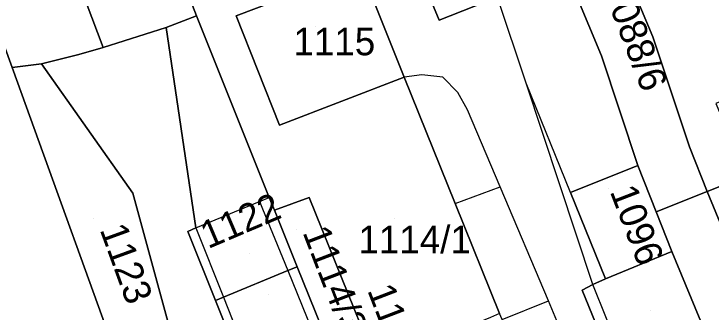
# Model space of a CAD drawing. Extents: x -263943 to -261149, y -1236934 to -1230686.
# Drawn here: x -262849 to -262798.3, y -1235395.4 to -1235373.7 of the extents above; entities that cross this region are included whole.
import ezdxf

# ---------------------------------------------------------------- set-up
doc = ezdxf.new("R2010")
doc.units = 0
for name, color, linetype in [('body_kn', 7, 'Continuous'), ('kladpar_druhypozemkov', 7, 'Continuous'), ('kladpar_hranice', 7, 'Continuous'), ('kladpar_parcelnecisla', 7, 'Continuous'), ('kladpar_plochy', 7, 'Continuous'), ('zappar_hrandruhpozemk', 7, 'Continuous')]:
    doc.layers.add(name, color=color, linetype=linetype)

msp = doc.modelspace()

# ---------------------------------------------------------------- linework, layer by layer
at = {"layer": 'body_kn'}
for p, q in [((-262835.68, -1235373.88), (-262835.68, -1235373.88)), ((-262832.8, -1235373.88), (-262832.8, -1235373.88)), ((-262832.8, -1235373.88), (-262832.8, -1235373.88)), ((-262818.04, -1235374.2), (-262818.04, -1235374.2)), ((-262818.04, -1235374.2), (-262818.04, -1235374.2)), ((-262837.89, -1235374.73), (-262837.89, -1235374.73)), ((-262837.89, -1235374.73), (-262837.89, -1235374.73)), ((-262802.49, -1235375.4), (-262802.49, -1235375.4)), ((-262842.47, -1235376.18), (-262842.47, -1235376.18)), ((-262844.25, -1235376.69), (-262844.25, -1235376.69)), ((-262806.24, -1235376.8), (-262806.24, -1235376.8)), ((-262806.24, -1235376.8), (-262806.24, -1235376.8)), ((-262846.96, -1235377.38), (-262846.96, -1235377.38)), ((-262820.57, -1235378.35), (-262820.57, -1235378.35)), ((-262819.3, -1235378.18), (-262819.3, -1235378.18)), ((-262817.77, -1235378.35), (-262817.77, -1235378.35)), ((-262811.72, -1235378.77), (-262811.72, -1235378.77)), ((-262811.72, -1235378.77), (-262811.72, -1235378.77)), ((-262816.67, -1235379.45), (-262816.67, -1235379.45)), ((-262815.98, -1235380.72), (-262815.98, -1235380.72)), ((-262829.64, -1235381.84), (-262829.64, -1235381.84)), ((-262799.83, -1235383.4), (-262799.83, -1235383.4)), ((-262803.59, -1235384.77), (-262803.59, -1235384.77)), ((-262840.32, -1235386.77), (-262840.32, -1235386.77)), ((-262813.61, -1235386.32), (-262813.61, -1235386.32)), ((-262808.49, -1235386.74), (-262808.49, -1235386.74)), ((-262808.49, -1235386.74), (-262808.49, -1235386.74)), ((-262798.54, -1235386.66), (-262798.54, -1235386.66)), ((-262830.39, -1235387.1), (-262830.39, -1235387.1)), ((-262827.5, -1235387.09), (-262827.5, -1235387.09)), ((-262831.1, -1235387.39), (-262831.1, -1235387.39)), ((-262816.87, -1235387.54), (-262816.87, -1235387.54)), ((-262816.87, -1235387.54), (-262816.87, -1235387.54)), ((-262830.02, -1235388.02), (-262830.02, -1235388.02)), ((-262830.02, -1235388.02), (-262830.02, -1235388.02)), ((-262802.26, -1235388.14), (-262802.26, -1235388.14)), ((-262835.73, -1235389.31), (-262835.73, -1235389.31)), ((-262835.73, -1235389.31), (-262835.73, -1235389.31)), ((-262836.32, -1235389.56), (-262836.32, -1235389.56)), ((-262801.11, -1235391.03), (-262801.11, -1235391.03)), ((-262801.11, -1235391.03), (-262801.11, -1235391.03)), ((-262828.36, -1235392.13), (-262828.36, -1235392.13)), ((-262829.05, -1235392.41), (-262829.05, -1235392.41)), ((-262829.05, -1235392.41), (-262829.05, -1235392.41)), ((-262805.94, -1235393.02), (-262805.94, -1235393.02)), ((-262807.63, -1235393.84), (-262807.63, -1235393.84)), ((-262806.87, -1235393.41), (-262806.87, -1235393.41)), ((-262806.87, -1235393.41), (-262806.87, -1235393.41)), ((-262833.73, -1235394.35), (-262833.73, -1235394.35)), ((-262833.73, -1235394.35), (-262833.73, -1235394.35)), ((-262834.31, -1235394.59), (-262834.31, -1235394.59)), ((-262810.09, -1235394.61), (-262810.09, -1235394.61)), ((-262810.09, -1235394.61), (-262810.09, -1235394.61))]:
    msp.add_line(p, q, dxfattribs=at)
at = {"layer": 'kladpar_druhypozemkov'}
for p, q in [((-262827, -1235374.65), (-262827, -1235374.65)), ((-262805.7, -1235386.45), (-262805.7, -1235386.45)), ((-262843.16, -1235388.65), (-262843.16, -1235388.65)), ((-262821.3, -1235388.65), (-262821.3, -1235388.65)), ((-262828.4, -1235389.45), (-262828.4, -1235389.45)), ((-262831.86, -1235391.15), (-262831.86, -1235391.15)), ((-262830.46, -1235394.15), (-262830.46, -1235394.15)), ((-262802.66, -1235395.31), (-262802.66, -1235395.31))]:
    msp.add_line(p, q, dxfattribs=at)
at = {"layer": 'kladpar_hranice'}
for points in [[(-262849.84, -1235409.76), (-262846.25, -1235419.24), (-262855.31, -1235423.16), (-262856.6, -1235419.77), (-262871.9, -1235378.94), (-262883.69, -1235348.18), (-262892.74, -1235323.7), (-262866.76, -1235328.92), (-262849.08, -1235377.63), (-262840.19, -1235402.28), (-262839.08, -1235405.59), (-262849.84, -1235409.76)], [(-262837.89, -1235374.73), (-262842.47, -1235376.18), (-262860.91, -1235327.39), (-262855.48, -1235326.02), (-262846.27, -1235347.96), (-262840.55, -1235361.26), (-262835.68, -1235373.88), (-262837.89, -1235374.73)], [(-262849.08, -1235377.63), (-262866.76, -1235328.92), (-262860.91, -1235327.39), (-262842.47, -1235376.18), (-262844.25, -1235376.69), (-262846.96, -1235377.38), (-262849.08, -1235377.63)], [(-262798.62, -1235430.68), (-262803.02, -1235420.38), (-262799.92, -1235419.08), (-262802.06, -1235413.93), (-262805.23, -1235415.21), (-262807.41, -1235410.12), (-262809.26, -1235405.79), (-262811.32, -1235400.98), (-262813.46, -1235395.97), (-262813.65, -1235395.54), (-262816.87, -1235387.54), (-262820.57, -1235378.35), (-262823.73, -1235370.45), (-262829.45, -1235356.16), (-262820.81, -1235352.67), (-262825.89, -1235340.39), (-262826.1, -1235339.88), (-262821.77, -1235340.05)], [(-262821.77, -1235340.05), (-262820.15, -1235343.87), (-262814.35, -1235357.49), (-262823.41, -1235361.24), (-262818.04, -1235374.2), (-262813.8, -1235372.49), (-262808.88, -1235370.45), (-262806.24, -1235376.8), (-262803.59, -1235384.77), (-262808.49, -1235386.74), (-262805.94, -1235393.02), (-262806.87, -1235393.41), (-262807.63, -1235393.84), (-262806.66, -1235396.22), (-262804.02, -1235402.74), (-262802.91, -1235405.47), (-262801.86, -1235408.06), (-262796.78, -1235420.6), (-262798.22, -1235421.28), (-262796.3, -1235426.05), (-262795.48, -1235428.08), (-262794.33, -1235430.94)], [(-262808.02, -1235435.19), (-262812.24, -1235424.76), (-262818.41, -1235409.52), (-262820.54, -1235404.27), (-262822.78, -1235398.74), (-262827.5, -1235387.09), (-262830.02, -1235388.02), (-262830.39, -1235387.1), (-262835.68, -1235373.88), (-262840.55, -1235361.26), (-262831.06, -1235357.27), (-262836.34, -1235343.98), (-262834.48, -1235343.23), (-262834.32, -1235343.64), (-262829.45, -1235356.16), (-262823.73, -1235370.45), (-262832.8, -1235373.88), (-262829.64, -1235381.84), (-262820.57, -1235378.35), (-262816.87, -1235387.54), (-262813.65, -1235395.54), (-262814.3, -1235395.81)], [(-262795.82, -1235370.35), (-262792.73, -1235378.07), (-262797.91, -1235380.27), (-262795.68, -1235385.53), (-262798.54, -1235386.66), (-262799.83, -1235383.4), (-262802.49, -1235375.4), (-262809.02, -1235359.84), (-262801.2, -1235356.54), (-262798.72, -1235364.84), (-262796.84, -1235370.6), (-262795.82, -1235370.35)], [(-262818.04, -1235374.2), (-262823.41, -1235361.24), (-262814.35, -1235357.49), (-262812.7, -1235361.39), (-262808.88, -1235370.45), (-262813.8, -1235372.49), (-262818.04, -1235374.2)], [(-262806.24, -1235376.8), (-262808.88, -1235370.45), (-262812.7, -1235361.39), (-262809.02, -1235359.84), (-262802.49, -1235375.4), (-262799.83, -1235383.4), (-262798.54, -1235386.66), (-262802.26, -1235388.14), (-262803.59, -1235384.77), (-262806.24, -1235376.8)], [(-262832.8, -1235373.88), (-262823.73, -1235370.45), (-262820.57, -1235378.35), (-262829.64, -1235381.84), (-262832.8, -1235373.88)], [(-262829.05, -1235392.41), (-262833.73, -1235394.35), (-262834.31, -1235394.59), (-262836.32, -1235389.56), (-262835.73, -1235389.31), (-262837.89, -1235374.73), (-262835.68, -1235373.88), (-262830.39, -1235387.1), (-262830.02, -1235388.02), (-262828.36, -1235392.13), (-262829.05, -1235392.41)], [(-262823.53, -1235439.2), (-262836.25, -1235414.99), (-262832.35, -1235413.37), (-262834.83, -1235405.66), (-262836.46, -1235400.92), (-262840.32, -1235386.77), (-262846.96, -1235377.38), (-262844.25, -1235376.69), (-262842.47, -1235376.18), (-262837.89, -1235374.73), (-262835.73, -1235389.31), (-262836.32, -1235389.56), (-262834.31, -1235394.59), (-262832.73, -1235398.54), (-262833.58, -1235398.97), (-262831.48, -1235404.31), (-262828.54, -1235411.75), (-262829.55, -1235412.26), (-262829.34, -1235412.77), (-262825.25, -1235422.7), (-262822.7, -1235428.88), (-262818.38, -1235439.36)], [(-262849.08, -1235377.63), (-262846.96, -1235377.38), (-262840.32, -1235386.77), (-262836.46, -1235400.92), (-262840.19, -1235402.28), (-262849.08, -1235377.63)], [(-262808.49, -1235386.74), (-262803.59, -1235384.77), (-262802.26, -1235388.14), (-262801.11, -1235391.03), (-262805.94, -1235393.02), (-262808.49, -1235386.74)], [(-262795.68, -1235385.53), (-262791.73, -1235394.84), (-262788.24, -1235403.06), (-262786.89, -1235406.23), (-262789.95, -1235407.5), (-262798.54, -1235386.66), (-262795.68, -1235385.53)], [(-262801.11, -1235391.03), (-262802.26, -1235388.14), (-262798.54, -1235386.66), (-262789.95, -1235407.5), (-262793.64, -1235409.03), (-262795.19, -1235405.3), (-262801.11, -1235391.03)], [(-262830.02, -1235388.02), (-262827.5, -1235387.09), (-262822.78, -1235398.74), (-262825.29, -1235399.74), (-262828.36, -1235392.13), (-262830.02, -1235388.02)], [(-262801.86, -1235408.06), (-262802.91, -1235405.47), (-262804.02, -1235402.74), (-262806.66, -1235396.22), (-262807.63, -1235393.84), (-262806.87, -1235393.41), (-262805.94, -1235393.02), (-262801.11, -1235391.03), (-262795.19, -1235405.3), (-262801.04, -1235407.72), (-262801.86, -1235408.06)], [(-262824.59, -1235401.47), (-262825.24, -1235401.73), (-262830.82, -1235404.04), (-262831.48, -1235404.31), (-262833.58, -1235398.97), (-262832.73, -1235398.54), (-262834.31, -1235394.59), (-262833.73, -1235394.35), (-262829.05, -1235392.41), (-262828.36, -1235392.13), (-262825.29, -1235399.74), (-262824.59, -1235401.47)]]:
    msp.add_lwpolyline(points, dxfattribs=at)
at = {"layer": 'kladpar_plochy'}
for points in [[(-262849.84, -1235409.76), (-262846.25, -1235419.24), (-262855.31, -1235423.16), (-262856.6, -1235419.77), (-262871.9, -1235378.94), (-262883.69, -1235348.18), (-262892.74, -1235323.7), (-262866.76, -1235328.92), (-262849.08, -1235377.63), (-262840.19, -1235402.28), (-262839.08, -1235405.59)], [(-262837.89, -1235374.73), (-262842.47, -1235376.18), (-262860.91, -1235327.39), (-262855.48, -1235326.02), (-262846.27, -1235347.96), (-262840.55, -1235361.26), (-262835.68, -1235373.88)], [(-262849.08, -1235377.63), (-262866.76, -1235328.92), (-262860.91, -1235327.39), (-262842.47, -1235376.18), (-262844.25, -1235376.69), (-262846.96, -1235377.38)], [(-262795.82, -1235370.35), (-262792.73, -1235378.07), (-262797.91, -1235380.27), (-262795.68, -1235385.53), (-262798.54, -1235386.66), (-262799.83, -1235383.4), (-262802.49, -1235375.4), (-262809.02, -1235359.84), (-262801.2, -1235356.54), (-262798.72, -1235364.84), (-262796.84, -1235370.6)], [(-262818.04, -1235374.2), (-262823.41, -1235361.24), (-262814.35, -1235357.49), (-262812.7, -1235361.39), (-262808.88, -1235370.45), (-262813.8, -1235372.49)], [(-262806.24, -1235376.8), (-262808.88, -1235370.45), (-262812.7, -1235361.39), (-262809.02, -1235359.84), (-262802.49, -1235375.4), (-262799.83, -1235383.4), (-262798.54, -1235386.66), (-262802.26, -1235388.14), (-262803.59, -1235384.77)], [(-262832.8, -1235373.88), (-262823.73, -1235370.45), (-262820.57, -1235378.35), (-262829.64, -1235381.84)], [(-262829.05, -1235392.41), (-262833.73, -1235394.35), (-262834.31, -1235394.59), (-262836.32, -1235389.56), (-262835.73, -1235389.31), (-262837.89, -1235374.73), (-262835.68, -1235373.88), (-262830.39, -1235387.1), (-262830.02, -1235388.02), (-262828.36, -1235392.13)], [(-262849.08, -1235377.63), (-262846.96, -1235377.38), (-262840.32, -1235386.77), (-262836.46, -1235400.92), (-262840.19, -1235402.28)], [(-262808.49, -1235386.74), (-262803.59, -1235384.77), (-262802.26, -1235388.14), (-262801.11, -1235391.03), (-262805.94, -1235393.02)], [(-262795.68, -1235385.53), (-262791.73, -1235394.84), (-262788.24, -1235403.06), (-262786.89, -1235406.23), (-262789.95, -1235407.5), (-262798.54, -1235386.66)], [(-262801.11, -1235391.03), (-262802.26, -1235388.14), (-262798.54, -1235386.66), (-262789.95, -1235407.5), (-262793.64, -1235409.03), (-262795.19, -1235405.3)], [(-262830.02, -1235388.02), (-262827.5, -1235387.09), (-262822.78, -1235398.74), (-262825.29, -1235399.74), (-262828.36, -1235392.13)], [(-262801.86, -1235408.06), (-262802.91, -1235405.47), (-262804.02, -1235402.74), (-262806.66, -1235396.22), (-262807.63, -1235393.84), (-262806.87, -1235393.41), (-262805.94, -1235393.02), (-262801.11, -1235391.03), (-262795.19, -1235405.3), (-262801.04, -1235407.72)], [(-262824.59, -1235401.47), (-262825.24, -1235401.73), (-262830.82, -1235404.04), (-262831.48, -1235404.31), (-262833.58, -1235398.97), (-262832.73, -1235398.54), (-262834.31, -1235394.59), (-262833.73, -1235394.35), (-262829.05, -1235392.41), (-262828.36, -1235392.13), (-262825.29, -1235399.74)]]:
    msp.add_lwpolyline(points, close=True, dxfattribs=at)
for points in [[(-262808.02, -1235435.19), (-262812.24, -1235424.76), (-262818.41, -1235409.52), (-262820.54, -1235404.27), (-262822.78, -1235398.74), (-262827.5, -1235387.09), (-262830.02, -1235388.02), (-262830.39, -1235387.1), (-262835.68, -1235373.88), (-262840.55, -1235361.26)], [(-262823.41, -1235361.24), (-262818.04, -1235374.2), (-262813.8, -1235372.49)], [(-262823.73, -1235370.45), (-262832.8, -1235373.88), (-262829.64, -1235381.84), (-262820.57, -1235378.35), (-262816.87, -1235387.54), (-262813.65, -1235395.54), (-262814.3, -1235395.81), (-262819.33, -1235397.89), (-262819.84, -1235398.1), (-262817.52, -1235403.56), (-262815.49, -1235408.33), (-262809.24, -1235422.99), (-262809.67, -1235423.25), (-262807.11, -1235429), (-262806, -1235428.58), (-262804.04, -1235433.07)], [(-262798.62, -1235430.68), (-262803.02, -1235420.38), (-262799.92, -1235419.08), (-262802.06, -1235413.93), (-262805.23, -1235415.21), (-262807.41, -1235410.12), (-262809.26, -1235405.79), (-262811.32, -1235400.98), (-262813.46, -1235395.97), (-262813.65, -1235395.54), (-262816.87, -1235387.54), (-262820.57, -1235378.35), (-262823.73, -1235370.45)], [(-262808.88, -1235370.45), (-262806.24, -1235376.8), (-262803.59, -1235384.77), (-262808.49, -1235386.74), (-262805.94, -1235393.02), (-262806.87, -1235393.41), (-262807.63, -1235393.84), (-262806.66, -1235396.22), (-262804.02, -1235402.74), (-262802.91, -1235405.47), (-262801.86, -1235408.06), (-262796.78, -1235420.6), (-262798.22, -1235421.28), (-262796.3, -1235426.05), (-262795.48, -1235428.08), (-262794.33, -1235430.94)], [(-262823.53, -1235439.2), (-262836.25, -1235414.99), (-262832.35, -1235413.37), (-262834.83, -1235405.66), (-262836.46, -1235400.92), (-262840.32, -1235386.77), (-262846.96, -1235377.38), (-262844.25, -1235376.69), (-262842.47, -1235376.18), (-262837.89, -1235374.73), (-262835.73, -1235389.31), (-262836.32, -1235389.56), (-262834.31, -1235394.59), (-262832.73, -1235398.54), (-262833.58, -1235398.97), (-262831.48, -1235404.31), (-262828.54, -1235411.75), (-262829.55, -1235412.26), (-262829.34, -1235412.77), (-262825.25, -1235422.7), (-262822.7, -1235428.88), (-262818.38, -1235439.36)]]:
    msp.add_lwpolyline(points, dxfattribs=at)
at = {"layer": 'zappar_hrandruhpozemk'}
for p, q in [((-262811.72, -1235378.77), (-262813.8, -1235372.49)), ((-262806.87, -1235393.41), (-262811.72, -1235378.77)), ((-262808.49, -1235386.74), (-262811.72, -1235378.77)), ((-262816.87, -1235387.54), (-262813.61, -1235386.32)), ((-262831.1, -1235387.39), (-262830.39, -1235387.1)), ((-262835.73, -1235389.31), (-262831.1, -1235387.39)), ((-262831.1, -1235387.39), (-262829.05, -1235392.41)), ((-262835.73, -1235389.31), (-262833.73, -1235394.35)), ((-262829.05, -1235392.41), (-262825.24, -1235401.73)), ((-262813.46, -1235395.97), (-262810.09, -1235394.61)), ((-262804.17, -1235408.84), (-262810.09, -1235394.61))]:
    msp.add_line(p, q, dxfattribs=at)
for points in [[(-262810.09, -1235394.61), (-262813.61, -1235386.32), (-262815.98, -1235380.72), (-262816.67, -1235379.45), (-262817.77, -1235378.35), (-262819.3, -1235378.18), (-262820.57, -1235378.35)], [(-262801.04, -1235407.72), (-262802.08, -1235405.16), (-262803.2, -1235402.41), (-262805.86, -1235395.89), (-262806.87, -1235393.41)], [(-262833.73, -1235394.35), (-262831.82, -1235399.14), (-262832.65, -1235399.47)]]:
    msp.add_lwpolyline(points, dxfattribs=at)

# ---------------------------------------------------------------- texts
at = {"layer": 'kladpar_parcelnecisla'}
for s, rotation, p in [('1088/6', 291, (-262806.169, -1235371.905)), ('1096', 291, (-262805.643, -1235386.648)), ('1122', 23, (-262834.848, -1235390.853)), ('1123', 290, (-262842.738, -1235389.421)), ('1114/3', 291, (-262827.988, -1235389.622)), ('1114/2', 291, (-262823.282, -1235393.836))]:
    msp.add_text(s, height=2, rotation=rotation, dxfattribs=at).set_placement(p)
for s, p in [('1115', (-262828.637, -1235376.75)), ('1114/1', (-262823.912, -1235391.15))]:
    msp.add_text(s, height=2, dxfattribs=at).set_placement(p)

doc.saveas('drawing.dxf')
